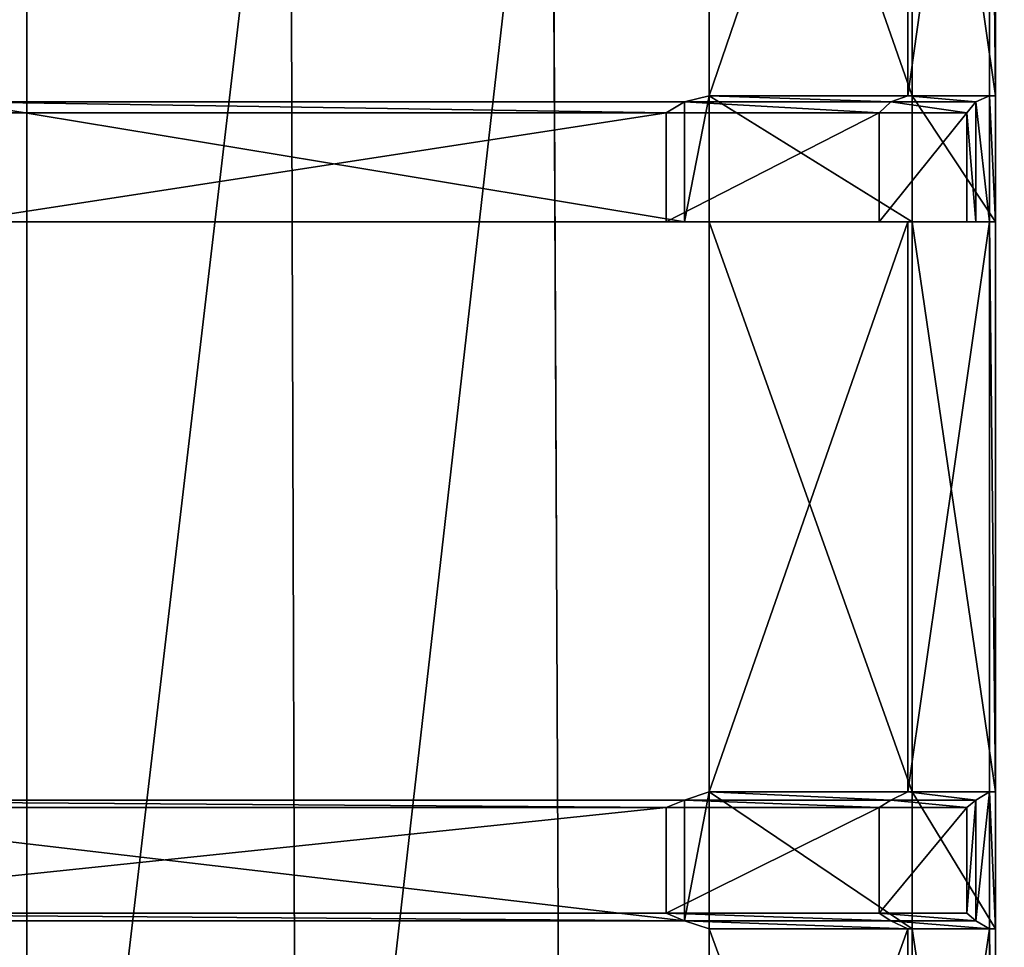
# Model space of a CAD drawing. Extents: x 0 to 31, y 0 to 21.2.
# Tile 331 of 574: x 7.7 to 10.2, y 15.6 to 18. Entities that reach past the tile are written whole.
import ezdxf

# ---------------------------------------------------------------- set-up
doc = ezdxf.new("R2010")
doc.units = 0
doc.header["$MEASUREMENT"] = 0
doc.layers.get('0').update_dxf_attribs({"color": 13, "linetype": 'CONTINUOUS'})
for name, color, linetype in [('CAST_IRON', 250, 'CONTINUOUS'), ('GALVANIZED_METAL', 252, 'CONTINUOUS'), ('GRATES', 250, 'CONTINUOUS')]:
    doc.layers.add(name, color=color, linetype=linetype)

# ---------------------------------------------------------------- blocks, each defined once
blk = doc.blocks.new('NGM5058UC_TRADECAD_DXF')
at = {"layer": 'CAST_IRON', "color": 0}
for p, q in [((-7.8431, 8.55555, -0.18725), (-7.8431, 2.72605, -0.18725)), ((-7.8431, 8.55555, -0.18725), (-7.8431, 2.72605, -0.18725)), ((-7.1394, 2.72605, -0.18725), (-7.1573, 8.55555, -0.18725)), ((-7.1394, 2.72605, -0.18725), (-7.1573, 8.55555, -0.18725)), ((-6.4489, 2.72605, -0.18725), (-6.4756, 8.55555, -0.18725)), ((-6.4489, 2.72605, -0.18725), (-6.4756, 8.55555, -0.18725))]:
    blk.add_line(p, q, dxfattribs=at)
at = {"layer": 'GRATES', "color": 0}
for p, q in [((-6.066, 8.72995, 0.98805), (-6.066, 7.21695, 0.98805)), ((-6.066, 7.21695, 0.70725), (-6.066, 8.72995, 0.70725)), ((-6.066, 7.21695, 0.70725), (-6.066, 8.72995, 0.70725)), ((-6.066, 8.72995, 0.98805), (-6.066, 7.21695, 0.98805)), ((-5.5492, 7.21695, 0.98805), (-5.5492, 8.72995, 0.98805)), ((-5.5492, 7.21695, 0.98805), (-5.5492, 8.72995, 0.98805)), ((-5.5381, 8.72995, 0.70725), (-5.5381, 7.21695, 0.70725)), ((-5.5381, 8.72995, 0.70725), (-5.5381, 7.21695, 0.70725)), ((-5.3364, 8.72995, 0.98805), (-5.3364, 7.21695, 0.98805)), ((-5.3364, 8.72995, 0.98805), (-5.3364, 7.21695, 0.98805)), ((-5.3207, 7.21695, 0.70725), (-5.3207, 8.72995, 0.70725)), ((-5.3207, 7.21695, 0.70725), (-5.3207, 8.72995, 0.70725)), ((-6.066, 7.21695, 0.98805), (-6.131, 7.20175, 1.46245)), ((-6.066, 7.21695, 0.98805), (-6.131, 7.20175, 1.46245)), ((-6.066, 7.21695, 0.98805), (-6.066, 7.21695, 0.70725)), ((-6.066, 7.21695, 0.98805), (-6.066, 7.21695, 0.70725)), ((-6.066, 7.21695, 0.98805), (-6.066, 6.88925, 0.98805)), ((-6.066, 6.88925, 0.70725), (-6.066, 7.21695, 0.70725)), ((-6.066, 7.21695, 0.98805), (-6.066, 6.88925, 0.98805)), ((-5.5381, 7.21695, 0.70725), (-6.066, 7.21695, 0.70725)), ((-6.066, 6.88925, 0.70725), (-6.066, 7.21695, 0.70725)), ((-5.5381, 7.21695, 0.70725), (-6.066, 7.21695, 0.70725)), ((-5.5492, 7.21695, 0.98805), (-6.066, 7.21695, 0.98805)), ((-5.5492, 7.21695, 0.98805), (-6.066, 7.21695, 0.98805)), ((-5.5934, 7.20175, 1.46245), (-5.5492, 7.21695, 0.98805)), ((-5.5934, 7.20175, 1.46245), (-5.5492, 7.21695, 0.98805)), ((-5.3364, 7.21695, 0.98805), (-5.5492, 7.21695, 0.98805)), ((-5.3364, 7.21695, 0.98805), (-5.5492, 7.21695, 0.98805)), ((-5.5381, 7.21695, 0.70725), (-5.3207, 7.21695, 0.70725)), ((-5.5381, 7.21695, 0.70725), (-5.3207, 7.21695, 0.70725)), ((-5.5381, 7.21695, 0.70725), (-5.5381, 6.88925, 0.70725)), ((-5.5381, 7.21695, 0.70725), (-5.5381, 6.88925, 0.70725)), ((-5.3364, 7.21695, 0.98805), (-5.372, 7.20175, 1.46245)), ((-5.3364, 7.21695, 0.98805), (-5.372, 7.20175, 1.46245)), ((-5.3207, 7.21695, 0.70725), (-5.3364, 7.21695, 0.98805)), ((-5.3207, 7.21695, 0.70725), (-5.3364, 7.21695, 0.98805)), ((-5.3364, 6.88925, 0.98805), (-5.3364, 7.21695, 0.98805)), ((-5.3364, 6.88925, 0.98805), (-5.3364, 7.21695, 0.98805)), ((-5.3207, 6.88925, 0.70725), (-5.3207, 7.21695, 0.70725)), ((-5.3207, 6.88925, 0.70725), (-5.3207, 7.21695, 0.70725)), ((-6.131, 7.20175, 1.46245), (-8.0218, 7.20175, 1.46245)), ((-6.131, 7.20175, 1.46245), (-8.0218, 7.20175, 1.46245)), ((-6.1781, 7.17285, 1.85145), (-6.131, 7.20175, 1.46245)), ((-6.1781, 7.17285, 1.85145), (-6.131, 7.20175, 1.46245)), ((-6.131, 7.20175, 1.46245), (-6.131, 6.88925, 1.46245)), ((-6.131, 7.20175, 1.46245), (-5.5934, 7.20175, 1.46245)), ((-6.131, 7.20175, 1.46245), (-6.131, 6.88925, 1.46245)), ((-6.131, 7.20175, 1.46245), (-5.5934, 7.20175, 1.46245)), ((-5.5934, 7.20175, 1.46245), (-5.624, 7.17285, 1.85145)), ((-5.5934, 7.20175, 1.46245), (-5.624, 7.17285, 1.85145)), ((-5.372, 7.20175, 1.46245), (-5.5934, 7.20175, 1.46245)), ((-5.372, 7.20175, 1.46245), (-5.5934, 7.20175, 1.46245)), ((-5.3958, 7.17285, 1.85145), (-5.372, 7.20175, 1.46245)), ((-5.3958, 7.17285, 1.85145), (-5.372, 7.20175, 1.46245)), ((-5.372, 7.20175, 1.46245), (-5.372, 6.88925, 1.46245)), ((-5.372, 7.20175, 1.46245), (-5.372, 6.88925, 1.46245)), ((-6.1781, 7.17285, 1.85145), (-8.0226, 7.17285, 1.85145)), ((-6.1781, 7.17285, 1.85145), (-8.0226, 7.17285, 1.85145)), ((-5.624, 7.17285, 1.85145), (-6.1781, 7.17285, 1.85145)), ((-6.1781, 7.17285, 1.85145), (-6.1781, 6.88925, 1.85145)), ((-6.1781, 7.17285, 1.85145), (-6.1781, 6.88925, 1.85145)), ((-5.624, 7.17285, 1.85145), (-6.1781, 7.17285, 1.85145)), ((-5.624, 6.88925, 1.85145), (-5.624, 7.17285, 1.85145)), ((-5.624, 7.17285, 1.85145), (-5.3958, 7.17285, 1.85145)), ((-5.624, 7.17285, 1.85145), (-5.3958, 7.17285, 1.85145)), ((-5.624, 6.88925, 1.85145), (-5.624, 7.17285, 1.85145)), ((-5.3958, 7.17285, 1.85145), (-5.3958, 6.88925, 1.85145)), ((-5.3958, 7.17285, 1.85145), (-5.3958, 6.88925, 1.85145)), ((-8.0226, 6.88925, 1.85145), (-6.1781, 6.88925, 1.85145)), ((-8.0226, 6.88925, 1.85145), (-6.1781, 6.88925, 1.85145)), ((-6.131, 6.88925, 1.46245), (-8.0218, 6.88925, 1.46245)), ((-6.131, 6.88925, 1.46245), (-8.0218, 6.88925, 1.46245)), ((-6.1781, 6.88925, 1.85145), (-6.131, 6.88925, 1.46245)), ((-5.624, 6.88925, 1.85145), (-6.1781, 6.88925, 1.85145)), ((-5.624, 6.88925, 1.85145), (-6.1781, 6.88925, 1.85145)), ((-6.1781, 6.88925, 1.85145), (-6.131, 6.88925, 1.46245)), ((-6.131, 6.88925, 1.46245), (-5.5934, 6.88925, 1.46245)), ((-6.066, 6.88925, 0.98805), (-6.131, 6.88925, 1.46245)), ((-6.066, 6.88925, 0.98805), (-6.131, 6.88925, 1.46245)), ((-6.131, 6.88925, 1.46245), (-5.5934, 6.88925, 1.46245)), ((-6.066, 6.88925, 0.70725), (-6.066, 6.88925, 0.98805)), ((-6.066, 6.88925, 0.98805), (-6.066, 5.40485, 0.98805)), ((-6.066, 5.40485, 0.70725), (-6.066, 6.88925, 0.70725)), ((-6.066, 6.88925, 0.70725), (-6.066, 6.88925, 0.98805)), ((-5.5492, 6.88925, 0.98805), (-6.066, 6.88925, 0.98805)), ((-5.5381, 6.88925, 0.70725), (-6.066, 6.88925, 0.70725)), ((-6.066, 5.40485, 0.70725), (-6.066, 6.88925, 0.70725)), ((-5.5381, 6.88925, 0.70725), (-6.066, 6.88925, 0.70725)), ((-6.066, 6.88925, 0.98805), (-6.066, 5.40485, 0.98805)), ((-5.5492, 6.88925, 0.98805), (-6.066, 6.88925, 0.98805)), ((-5.3958, 6.88925, 1.85145), (-5.624, 6.88925, 1.85145)), ((-5.3958, 6.88925, 1.85145), (-5.624, 6.88925, 1.85145)), ((-5.5934, 6.88925, 1.46245), (-5.624, 6.88925, 1.85145)), ((-5.5934, 6.88925, 1.46245), (-5.624, 6.88925, 1.85145)), ((-5.372, 6.88925, 1.46245), (-5.5934, 6.88925, 1.46245)), ((-5.5934, 6.88925, 1.46245), (-5.5492, 6.88925, 0.98805)), ((-5.372, 6.88925, 1.46245), (-5.5934, 6.88925, 1.46245)), ((-5.5934, 6.88925, 1.46245), (-5.5492, 6.88925, 0.98805)), ((-5.5492, 5.40485, 0.98805), (-5.5492, 6.88925, 0.98805)), ((-5.5492, 6.88925, 0.98805), (-5.3364, 6.88925, 0.98805)), ((-5.5492, 6.88925, 0.98805), (-5.3364, 6.88925, 0.98805)), ((-5.5492, 5.40485, 0.98805), (-5.5492, 6.88925, 0.98805)), ((-5.5381, 6.88925, 0.70725), (-5.3207, 6.88925, 0.70725)), ((-5.5381, 6.88925, 0.70725), (-5.3207, 6.88925, 0.70725)), ((-5.5381, 6.88925, 0.70725), (-5.5381, 5.40485, 0.70725)), ((-5.5381, 6.88925, 0.70725), (-5.5381, 5.40485, 0.70725)), ((-5.3958, 6.88925, 1.85145), (-5.372, 6.88925, 1.46245)), ((-5.3958, 6.88925, 1.85145), (-5.372, 6.88925, 1.46245)), ((-5.3364, 6.88925, 0.98805), (-5.372, 6.88925, 1.46245)), ((-5.3364, 6.88925, 0.98805), (-5.372, 6.88925, 1.46245)), ((-5.3364, 6.88925, 0.98805), (-5.3207, 6.88925, 0.70725)), ((-5.3364, 5.40485, 0.98805), (-5.3364, 6.88925, 0.98805)), ((-5.3364, 5.40485, 0.98805), (-5.3364, 6.88925, 0.98805)), ((-5.3364, 6.88925, 0.98805), (-5.3207, 6.88925, 0.70725)), ((-5.3207, 6.88925, 0.70725), (-5.3207, 5.40485, 0.70725)), ((-5.3207, 6.88925, 0.70725), (-5.3207, 5.40485, 0.70725)), ((-6.066, 5.40485, 0.98805), (-6.131, 5.38365, 1.46245)), ((-6.066, 5.40485, 0.98805), (-6.131, 5.38365, 1.46245)), ((-6.066, 5.40485, 0.98805), (-6.066, 5.40485, 0.70725)), ((-6.066, 5.40485, 0.98805), (-6.066, 5.40485, 0.70725)), ((-6.066, 5.40485, 0.98805), (-6.066, 5.04845, 0.98805)), ((-6.066, 5.04845, 0.70725), (-6.066, 5.40485, 0.70725)), ((-6.066, 5.40485, 0.98805), (-6.066, 5.04845, 0.98805)), ((-5.5381, 5.40485, 0.70725), (-6.066, 5.40485, 0.70725)), ((-6.066, 5.04845, 0.70725), (-6.066, 5.40485, 0.70725)), ((-5.5381, 5.40485, 0.70725), (-6.066, 5.40485, 0.70725)), ((-5.5492, 5.40485, 0.98805), (-6.066, 5.40485, 0.98805)), ((-5.5492, 5.40485, 0.98805), (-6.066, 5.40485, 0.98805)), ((-5.5934, 5.38365, 1.46245), (-5.5492, 5.40485, 0.98805)), ((-5.5934, 5.38365, 1.46245), (-5.5492, 5.40485, 0.98805)), ((-5.3364, 5.40485, 0.98805), (-5.5492, 5.40485, 0.98805)), ((-5.3364, 5.40485, 0.98805), (-5.5492, 5.40485, 0.98805)), ((-5.5381, 5.40485, 0.70725), (-5.3207, 5.40485, 0.70725)), ((-5.5381, 5.40485, 0.70725), (-5.3207, 5.40485, 0.70725)), ((-5.5381, 5.40485, 0.70725), (-5.5381, 5.04845, 0.70725)), ((-5.5381, 5.40485, 0.70725), (-5.5381, 5.04845, 0.70725)), ((-5.3364, 5.40485, 0.98805), (-5.372, 5.38365, 1.46245)), ((-5.3364, 5.40485, 0.98805), (-5.372, 5.38365, 1.46245)), ((-5.3207, 5.40485, 0.70725), (-5.3364, 5.40485, 0.98805)), ((-5.3207, 5.40485, 0.70725), (-5.3364, 5.40485, 0.98805)), ((-5.3364, 5.04845, 0.98805), (-5.3364, 5.40485, 0.98805)), ((-5.3364, 5.04845, 0.98805), (-5.3364, 5.40485, 0.98805)), ((-5.3207, 5.40485, 0.70725), (-5.3207, 5.04845, 0.70725)), ((-5.3207, 5.40485, 0.70725), (-5.3207, 5.04845, 0.70725)), ((-6.1781, 5.36385, 1.85405), (-8.8131, 5.36385, 1.85405)), ((-6.1781, 5.36385, 1.85405), (-8.8131, 5.36385, 1.85405)), ((-6.131, 5.38365, 1.46245), (-8.8123, 5.38365, 1.46245)), ((-6.131, 5.38365, 1.46245), (-8.8123, 5.38365, 1.46245)), ((-6.1781, 5.36385, 1.85405), (-6.131, 5.38365, 1.46245)), ((-6.1781, 5.36385, 1.85405), (-6.131, 5.38365, 1.46245)), ((-5.624, 5.36385, 1.85405), (-6.1781, 5.36385, 1.85405)), ((-6.1781, 5.36385, 1.85405), (-6.1781, 5.08945, 1.85405)), ((-6.1781, 5.36385, 1.85405), (-6.1781, 5.08945, 1.85405)), ((-5.624, 5.36385, 1.85405), (-6.1781, 5.36385, 1.85405)), ((-6.131, 5.38365, 1.46245), (-6.131, 5.06965, 1.46245)), ((-6.131, 5.38365, 1.46245), (-5.5934, 5.38365, 1.46245)), ((-6.131, 5.38365, 1.46245), (-6.131, 5.06965, 1.46245)), ((-6.131, 5.38365, 1.46245), (-5.5934, 5.38365, 1.46245)), ((-5.5934, 5.38365, 1.46245), (-5.624, 5.36385, 1.85405)), ((-5.5934, 5.38365, 1.46245), (-5.624, 5.36385, 1.85405)), ((-5.624, 5.08945, 1.85405), (-5.624, 5.36385, 1.85405)), ((-5.624, 5.36385, 1.85405), (-5.3958, 5.36385, 1.85405)), ((-5.624, 5.36385, 1.85405), (-5.3958, 5.36385, 1.85405)), ((-5.624, 5.08945, 1.85405), (-5.624, 5.36385, 1.85405)), ((-5.372, 5.38365, 1.46245), (-5.5934, 5.38365, 1.46245)), ((-5.372, 5.38365, 1.46245), (-5.5934, 5.38365, 1.46245)), ((-5.3958, 5.36385, 1.85405), (-5.372, 5.38365, 1.46245)), ((-5.3958, 5.36385, 1.85405), (-5.372, 5.38365, 1.46245)), ((-5.3958, 5.36385, 1.85405), (-5.3958, 5.08945, 1.85405)), ((-5.3958, 5.36385, 1.85405), (-5.3958, 5.08945, 1.85405)), ((-5.372, 5.38365, 1.46245), (-5.372, 5.06965, 1.46245)), ((-5.372, 5.38365, 1.46245), (-5.372, 5.06965, 1.46245)), ((-8.8131, 5.08945, 1.85405), (-6.1781, 5.08945, 1.85405)), ((-8.8131, 5.08945, 1.85405), (-6.1781, 5.08945, 1.85405)), ((-6.1781, 5.08945, 1.85405), (-6.131, 5.06965, 1.46245)), ((-5.624, 5.08945, 1.85405), (-6.1781, 5.08945, 1.85405)), ((-5.624, 5.08945, 1.85405), (-6.1781, 5.08945, 1.85405)), ((-6.1781, 5.08945, 1.85405), (-6.131, 5.06965, 1.46245)), ((-5.3958, 5.08945, 1.85405), (-5.624, 5.08945, 1.85405)), ((-5.3958, 5.08945, 1.85405), (-5.624, 5.08945, 1.85405)), ((-5.5934, 5.06965, 1.46245), (-5.624, 5.08945, 1.85405)), ((-5.5934, 5.06965, 1.46245), (-5.624, 5.08945, 1.85405)), ((-5.3958, 5.08945, 1.85405), (-5.372, 5.06965, 1.46245)), ((-5.3958, 5.08945, 1.85405), (-5.372, 5.06965, 1.46245)), ((-6.131, 5.06965, 1.46245), (-8.8123, 5.06965, 1.46245)), ((-6.131, 5.06965, 1.46245), (-8.8123, 5.06965, 1.46245)), ((-6.131, 5.06965, 1.46245), (-5.5934, 5.06965, 1.46245)), ((-6.066, 5.04845, 0.98805), (-6.131, 5.06965, 1.46245)), ((-6.066, 5.04845, 0.98805), (-6.131, 5.06965, 1.46245)), ((-6.131, 5.06965, 1.46245), (-5.5934, 5.06965, 1.46245)), ((-5.372, 5.06965, 1.46245), (-5.5934, 5.06965, 1.46245)), ((-5.5934, 5.06965, 1.46245), (-5.5492, 5.04845, 0.98805)), ((-5.372, 5.06965, 1.46245), (-5.5934, 5.06965, 1.46245)), ((-5.5934, 5.06965, 1.46245), (-5.5492, 5.04845, 0.98805)), ((-5.3364, 5.04845, 0.98805), (-5.372, 5.06965, 1.46245)), ((-5.3364, 5.04845, 0.98805), (-5.372, 5.06965, 1.46245)), ((-6.066, 5.04845, 0.98805), (-6.066, 5.04845, 0.70725)), ((-6.066, 5.04845, 0.98805), (-6.066, 5.04845, 0.70725)), ((-6.066, 5.04845, 0.98805), (-6.066, 3.60915, 0.98805)), ((-6.066, 3.60915, 0.70725), (-6.066, 5.04845, 0.70725)), ((-5.5492, 5.04845, 0.98805), (-6.066, 5.04845, 0.98805)), ((-5.5381, 5.04845, 0.70725), (-6.066, 5.04845, 0.70725)), ((-6.066, 3.60915, 0.70725), (-6.066, 5.04845, 0.70725)), ((-5.5381, 5.04845, 0.70725), (-6.066, 5.04845, 0.70725)), ((-6.066, 5.04845, 0.98805), (-6.066, 3.60915, 0.98805)), ((-5.5492, 5.04845, 0.98805), (-6.066, 5.04845, 0.98805)), ((-5.5492, 3.60915, 0.98805), (-5.5492, 5.04845, 0.98805)), ((-5.5492, 5.04845, 0.98805), (-5.3364, 5.04845, 0.98805)), ((-5.5492, 5.04845, 0.98805), (-5.3364, 5.04845, 0.98805)), ((-5.5492, 3.60915, 0.98805), (-5.5492, 5.04845, 0.98805)), ((-5.3207, 5.04845, 0.70725), (-5.5381, 5.04845, 0.70725)), ((-5.5381, 5.04845, 0.70725), (-5.5381, 3.60915, 0.70725)), ((-5.3207, 5.04845, 0.70725), (-5.5381, 5.04845, 0.70725)), ((-5.5381, 5.04845, 0.70725), (-5.5381, 3.60915, 0.70725)), ((-5.3364, 5.04845, 0.98805), (-5.3364, 3.60915, 0.98805)), ((-5.3207, 5.04845, 0.70725), (-5.3364, 5.04845, 0.98805)), ((-5.3207, 5.04845, 0.70725), (-5.3364, 5.04845, 0.98805)), ((-5.3364, 5.04845, 0.98805), (-5.3364, 3.60915, 0.98805)), ((-5.3207, 3.60915, 0.70725), (-5.3207, 5.04845, 0.70725)), ((-5.3207, 3.60915, 0.70725), (-5.3207, 5.04845, 0.70725))]:
    blk.add_line(p, q, dxfattribs=at)
at = {"layer": 'CAST_IRON', "color": 0}
mesh = blk.add_polyface(dxfattribs=at)
corners = [(-7.8431, 8.55555, -0.18725), (-10.1558, 2.72605, -0.18725), (-10.1559, 8.56815, -0.18725), (-7.8431, 2.72605, -0.18725)]
mesh.append_faces([[corners[k] for k in face] for face in [(0, 1, 2), (1, 0, 3)]], dxfattribs={"vtx0": -1, "color": 0})
mesh = blk.add_polyface(dxfattribs=at)
corners = [(-7.1573, 8.55555, -0.18725), (-7.8431, 2.72605, -0.18725), (-7.8431, 8.55555, -0.18725), (-7.1394, 2.72605, -0.18725)]
mesh.append_faces([[corners[k] for k in face] for face in [(0, 1, 2), (1, 0, 3)]], dxfattribs={"vtx0": -1, "color": 0})
mesh = blk.add_polyface(dxfattribs=at)
corners = [(-6.4756, 8.55555, -0.18725), (-7.1394, 2.72605, -0.18725), (-7.1573, 8.55555, -0.18725), (-6.4489, 2.72605, -0.18725)]
mesh.append_faces([[corners[k] for k in face] for face in [(0, 1, 2), (1, 0, 3)]], dxfattribs={"vtx0": -1, "color": 0})
mesh = blk.add_polyface(dxfattribs=at)
corners = [(6.2156, 8.55555, -0.18725), (-6.4489, 2.72605, -0.18725), (-6.4756, 8.55555, -0.18725), (6.1889, 2.72605, -0.18725)]
mesh.append_faces([[corners[k] for k in face] for face in [(0, 1, 2), (1, 0, 3)]], dxfattribs={"vtx0": -1, "color": 0})
at = {"layer": 'GALVANIZED_METAL', "color": 0}
mesh = blk.add_polyface(dxfattribs=at)
corners = [(-14.2165, -9.41305, -1.89865), (14.216, 9.40775, -1.89865), (-14.3866, -9.24295, -1.89865), (14.386, 9.23775, -1.89865)]
mesh.append_faces([[corners[k] for k in face] for face in [(0, 1, 2), (1, 0, 3)]], dxfattribs={"vtx0": -1, "color": 0})
mesh = blk.add_polyface(dxfattribs=at)
corners = [(14.216, 9.40775, -1.89865), (-14.2165, 9.40775, -1.89865), (-14.3866, -9.24295, -1.89865)]
mesh.append_faces([[corners[k] for k in face] for face in [(0, 1, 2)]], dxfattribs={"color": 0})
mesh = blk.add_polyface(dxfattribs=at)
corners = [(14.386, 9.23775, -1.89865), (-14.2165, -9.41305, -1.89865), (14.2159, -9.41295, -1.89865)]
mesh.append_faces([[corners[k] for k in face] for face in [(0, 1, 2)]], dxfattribs={"color": 0})
at = {"layer": 'GRATES', "color": 0}
mesh = blk.add_polyface(dxfattribs=at)
corners = [(-6.066, 8.72995, 0.70725), (-6.066, 7.21695, 0.98805), (-6.066, 7.21695, 0.70725), (-6.066, 8.72995, 0.98805)]
mesh.append_faces([[corners[k] for k in face] for face in [(0, 1, 2), (1, 0, 3)]], dxfattribs={"vtx0": -1, "color": 0})
mesh = blk.add_polyface(dxfattribs=at)
corners = [(-5.5381, 7.21695, 0.70725), (-6.066, 8.72995, 0.70725), (-6.066, 7.21695, 0.70725), (-5.5381, 8.72995, 0.70725)]
mesh.append_faces([[corners[k] for k in face] for face in [(0, 1, 2), (1, 0, 3)]], dxfattribs={"vtx0": -1, "color": 0})
mesh = blk.add_polyface(dxfattribs=at)
corners = [(-5.5492, 8.72995, 0.98805), (-6.066, 7.21695, 0.98805), (-6.066, 8.72995, 0.98805), (-5.5492, 7.21695, 0.98805)]
mesh.append_faces([[corners[k] for k in face] for face in [(0, 1, 2), (1, 0, 3)]], dxfattribs={"vtx0": -1, "color": 0})
mesh = blk.add_polyface(dxfattribs=at)
corners = [(-5.3364, 8.72995, 0.98805), (-5.5492, 7.21695, 0.98805), (-5.5492, 8.72995, 0.98805), (-5.3364, 7.21695, 0.98805)]
mesh.append_faces([[corners[k] for k in face] for face in [(0, 1, 2), (1, 0, 3)]], dxfattribs={"vtx0": -1, "color": 0})
mesh = blk.add_polyface(dxfattribs=at)
corners = [(-5.3207, 7.21695, 0.70725), (-5.5381, 8.72995, 0.70725), (-5.5381, 7.21695, 0.70725), (-5.3207, 8.72995, 0.70725)]
mesh.append_faces([[corners[k] for k in face] for face in [(0, 1, 2), (1, 0, 3)]], dxfattribs={"vtx0": -1, "color": 0})
mesh = blk.add_polyface(dxfattribs=at)
corners = [(-5.3364, 8.72995, 0.98805), (-5.3207, 7.21695, 0.70725), (-5.3364, 7.21695, 0.98805), (-5.3207, 8.72995, 0.70725)]
mesh.append_faces([[corners[k] for k in face] for face in [(0, 1, 2), (1, 0, 3)]], dxfattribs={"vtx0": -1, "color": 0})
mesh = blk.add_polyface(dxfattribs=at)
corners = [(-6.066, 7.21695, 0.98805), (-6.131, 6.88925, 1.46245), (-6.066, 6.88925, 0.98805), (-6.131, 7.20175, 1.46245)]
mesh.append_faces([[corners[k] for k in face] for face in [(0, 1, 2), (1, 0, 3)]], dxfattribs={"vtx0": -1, "color": 0})
mesh = blk.add_polyface(dxfattribs=at)
corners = [(-5.5934, 7.20175, 1.46245), (-6.066, 7.21695, 0.98805), (-5.5492, 7.21695, 0.98805), (-6.131, 7.20175, 1.46245)]
mesh.append_faces([[corners[k] for k in face] for face in [(0, 1, 2), (1, 0, 3)]], dxfattribs={"vtx0": -1, "color": 0})
mesh = blk.add_polyface(dxfattribs=at)
corners = [(-6.066, 7.21695, 0.70725), (-6.066, 6.88925, 0.98805), (-6.066, 6.88925, 0.70725), (-6.066, 7.21695, 0.98805)]
mesh.append_faces([[corners[k] for k in face] for face in [(0, 1, 2), (1, 0, 3)]], dxfattribs={"vtx0": -1, "color": 0})
mesh = blk.add_polyface(dxfattribs=at)
corners = [(-5.5381, 6.88925, 0.70725), (-6.066, 7.21695, 0.70725), (-6.066, 6.88925, 0.70725), (-5.5381, 7.21695, 0.70725)]
mesh.append_faces([[corners[k] for k in face] for face in [(0, 1, 2), (1, 0, 3)]], dxfattribs={"vtx0": -1, "color": 0})
mesh = blk.add_polyface(dxfattribs=at)
corners = [(-5.372, 7.20175, 1.46245), (-5.5492, 7.21695, 0.98805), (-5.3364, 7.21695, 0.98805), (-5.5934, 7.20175, 1.46245)]
mesh.append_faces([[corners[k] for k in face] for face in [(0, 1, 2), (1, 0, 3)]], dxfattribs={"vtx0": -1, "color": 0})
mesh = blk.add_polyface(dxfattribs=at)
corners = [(-5.3207, 6.88925, 0.70725), (-5.5381, 7.21695, 0.70725), (-5.5381, 6.88925, 0.70725), (-5.3207, 7.21695, 0.70725)]
mesh.append_faces([[corners[k] for k in face] for face in [(0, 1, 2), (1, 0, 3)]], dxfattribs={"vtx0": -1, "color": 0})
mesh = blk.add_polyface(dxfattribs=at)
corners = [(-5.372, 7.20175, 1.46245), (-5.3364, 6.88925, 0.98805), (-5.372, 6.88925, 1.46245), (-5.3364, 7.21695, 0.98805)]
mesh.append_faces([[corners[k] for k in face] for face in [(0, 1, 2), (1, 0, 3)]], dxfattribs={"vtx0": -1, "color": 0})
mesh = blk.add_polyface(dxfattribs=at)
corners = [(-5.3364, 7.21695, 0.98805), (-5.3207, 6.88925, 0.70725), (-5.3364, 6.88925, 0.98805), (-5.3207, 7.21695, 0.70725)]
mesh.append_faces([[corners[k] for k in face] for face in [(0, 1, 2), (1, 0, 3)]], dxfattribs={"vtx0": -1, "color": 0})
mesh = blk.add_polyface(dxfattribs=at)
corners = [(-6.1781, 7.17285, 1.85145), (-8.0218, 7.20175, 1.46245), (-6.131, 7.20175, 1.46245), (-8.0226, 7.17285, 1.85145)]
mesh.append_faces([[corners[k] for k in face] for face in [(0, 1, 2), (1, 0, 3)]], dxfattribs={"vtx0": -1, "color": 0})
mesh = blk.add_polyface(dxfattribs=at)
corners = [(-6.131, 6.88925, 1.46245), (-8.0218, 7.20175, 1.46245), (-8.0218, 6.88925, 1.46245), (-6.131, 7.20175, 1.46245)]
mesh.append_faces([[corners[k] for k in face] for face in [(0, 1, 2), (1, 0, 3)]], dxfattribs={"vtx0": -1, "color": 0})
mesh = blk.add_polyface(dxfattribs=at)
corners = [(-5.624, 7.17285, 1.85145), (-6.131, 7.20175, 1.46245), (-5.5934, 7.20175, 1.46245), (-6.1781, 7.17285, 1.85145)]
mesh.append_faces([[corners[k] for k in face] for face in [(0, 1, 2), (1, 0, 3)]], dxfattribs={"vtx0": -1, "color": 0})
mesh = blk.add_polyface(dxfattribs=at)
corners = [(-5.3958, 7.17285, 1.85145), (-5.5934, 7.20175, 1.46245), (-5.372, 7.20175, 1.46245), (-5.624, 7.17285, 1.85145)]
mesh.append_faces([[corners[k] for k in face] for face in [(0, 1, 2), (1, 0, 3)]], dxfattribs={"vtx0": -1, "color": 0})
mesh = blk.add_polyface(dxfattribs=at)
corners = [(-5.3958, 7.17285, 1.85145), (-5.372, 6.88925, 1.46245), (-5.3958, 6.88925, 1.85145), (-5.372, 7.20175, 1.46245)]
mesh.append_faces([[corners[k] for k in face] for face in [(0, 1, 2), (1, 0, 3)]], dxfattribs={"vtx0": -1, "color": 0})
mesh = blk.add_polyface(dxfattribs=at)
corners = [(-6.1781, 7.17285, 1.85145), (-8.0226, 6.88925, 1.85145), (-8.0226, 7.17285, 1.85145), (-6.1781, 6.88925, 1.85145)]
mesh.append_faces([[corners[k] for k in face] for face in [(0, 1, 2), (1, 0, 3)]], dxfattribs={"vtx0": -1, "color": 0})
mesh = blk.add_polyface(dxfattribs=at)
corners = [(-5.624, 7.17285, 1.85145), (-6.1781, 6.88925, 1.85145), (-6.1781, 7.17285, 1.85145), (-5.624, 6.88925, 1.85145)]
mesh.append_faces([[corners[k] for k in face] for face in [(0, 1, 2), (1, 0, 3)]], dxfattribs={"vtx0": -1, "color": 0})
mesh = blk.add_polyface(dxfattribs=at)
corners = [(-5.3958, 7.17285, 1.85145), (-5.624, 6.88925, 1.85145), (-5.624, 7.17285, 1.85145), (-5.3958, 6.88925, 1.85145)]
mesh.append_faces([[corners[k] for k in face] for face in [(0, 1, 2), (1, 0, 3)]], dxfattribs={"vtx0": -1, "color": 0})
mesh = blk.add_polyface(dxfattribs=at)
corners = [(-8.0226, 6.88925, 1.85145), (-6.131, 6.88925, 1.46245), (-8.0218, 6.88925, 1.46245), (-6.1781, 6.88925, 1.85145)]
mesh.append_faces([[corners[k] for k in face] for face in [(0, 1, 2), (1, 0, 3)]], dxfattribs={"vtx0": -1, "color": 0})
mesh = blk.add_polyface(dxfattribs=at)
corners = [(-6.1781, 6.88925, 1.85145), (-5.5934, 6.88925, 1.46245), (-6.131, 6.88925, 1.46245), (-5.624, 6.88925, 1.85145)]
mesh.append_faces([[corners[k] for k in face] for face in [(0, 1, 2), (1, 0, 3)]], dxfattribs={"vtx0": -1, "color": 0})
mesh = blk.add_polyface(dxfattribs=at)
corners = [(-6.131, 6.88925, 1.46245), (-5.5492, 6.88925, 0.98805), (-6.066, 6.88925, 0.98805), (-5.5934, 6.88925, 1.46245)]
mesh.append_faces([[corners[k] for k in face] for face in [(0, 1, 2), (1, 0, 3)]], dxfattribs={"vtx0": -1, "color": 0})
mesh = blk.add_polyface(dxfattribs=at)
corners = [(-6.066, 6.88925, 0.70725), (-6.066, 5.40485, 0.98805), (-6.066, 5.40485, 0.70725), (-6.066, 6.88925, 0.98805)]
mesh.append_faces([[corners[k] for k in face] for face in [(0, 1, 2), (1, 0, 3)]], dxfattribs={"vtx0": -1, "color": 0})
mesh = blk.add_polyface(dxfattribs=at)
corners = [(-5.5381, 5.40485, 0.70725), (-6.066, 6.88925, 0.70725), (-6.066, 5.40485, 0.70725), (-5.5381, 6.88925, 0.70725)]
mesh.append_faces([[corners[k] for k in face] for face in [(0, 1, 2), (1, 0, 3)]], dxfattribs={"vtx0": -1, "color": 0})
mesh = blk.add_polyface(dxfattribs=at)
corners = [(-5.5492, 6.88925, 0.98805), (-6.066, 5.40485, 0.98805), (-6.066, 6.88925, 0.98805), (-5.5492, 5.40485, 0.98805)]
mesh.append_faces([[corners[k] for k in face] for face in [(0, 1, 2), (1, 0, 3)]], dxfattribs={"vtx0": -1, "color": 0})
mesh = blk.add_polyface(dxfattribs=at)
corners = [(-5.624, 6.88925, 1.85145), (-5.372, 6.88925, 1.46245), (-5.5934, 6.88925, 1.46245), (-5.3958, 6.88925, 1.85145)]
mesh.append_faces([[corners[k] for k in face] for face in [(0, 1, 2), (1, 0, 3)]], dxfattribs={"vtx0": -1, "color": 0})
mesh = blk.add_polyface(dxfattribs=at)
corners = [(-5.5934, 6.88925, 1.46245), (-5.3364, 6.88925, 0.98805), (-5.5492, 6.88925, 0.98805), (-5.372, 6.88925, 1.46245)]
mesh.append_faces([[corners[k] for k in face] for face in [(0, 1, 2), (1, 0, 3)]], dxfattribs={"vtx0": -1, "color": 0})
mesh = blk.add_polyface(dxfattribs=at)
corners = [(-5.3364, 6.88925, 0.98805), (-5.5492, 5.40485, 0.98805), (-5.5492, 6.88925, 0.98805), (-5.3364, 5.40485, 0.98805)]
mesh.append_faces([[corners[k] for k in face] for face in [(0, 1, 2), (1, 0, 3)]], dxfattribs={"vtx0": -1, "color": 0})
mesh = blk.add_polyface(dxfattribs=at)
corners = [(-5.3207, 5.40485, 0.70725), (-5.5381, 6.88925, 0.70725), (-5.5381, 5.40485, 0.70725), (-5.3207, 6.88925, 0.70725)]
mesh.append_faces([[corners[k] for k in face] for face in [(0, 1, 2), (1, 0, 3)]], dxfattribs={"vtx0": -1, "color": 0})
mesh = blk.add_polyface(dxfattribs=at)
corners = [(-5.3364, 6.88925, 0.98805), (-5.3207, 5.40485, 0.70725), (-5.3364, 5.40485, 0.98805), (-5.3207, 6.88925, 0.70725)]
mesh.append_faces([[corners[k] for k in face] for face in [(0, 1, 2), (1, 0, 3)]], dxfattribs={"vtx0": -1, "color": 0})
mesh = blk.add_polyface(dxfattribs=at)
corners = [(-6.066, 5.40485, 0.98805), (-6.131, 5.06965, 1.46245), (-6.066, 5.04845, 0.98805), (-6.131, 5.38365, 1.46245)]
mesh.append_faces([[corners[k] for k in face] for face in [(0, 1, 2), (1, 0, 3)]], dxfattribs={"vtx0": -1, "color": 0})
mesh = blk.add_polyface(dxfattribs=at)
corners = [(-5.5934, 5.38365, 1.46245), (-6.066, 5.40485, 0.98805), (-5.5492, 5.40485, 0.98805), (-6.131, 5.38365, 1.46245)]
mesh.append_faces([[corners[k] for k in face] for face in [(0, 1, 2), (1, 0, 3)]], dxfattribs={"vtx0": -1, "color": 0})
mesh = blk.add_polyface(dxfattribs=at)
corners = [(-6.066, 5.40485, 0.70725), (-6.066, 5.04845, 0.98805), (-6.066, 5.04845, 0.70725), (-6.066, 5.40485, 0.98805)]
mesh.append_faces([[corners[k] for k in face] for face in [(0, 1, 2), (1, 0, 3)]], dxfattribs={"vtx0": -1, "color": 0})
mesh = blk.add_polyface(dxfattribs=at)
corners = [(-5.5381, 5.04845, 0.70725), (-6.066, 5.40485, 0.70725), (-6.066, 5.04845, 0.70725), (-5.5381, 5.40485, 0.70725)]
mesh.append_faces([[corners[k] for k in face] for face in [(0, 1, 2), (1, 0, 3)]], dxfattribs={"vtx0": -1, "color": 0})
mesh = blk.add_polyface(dxfattribs=at)
corners = [(-5.372, 5.38365, 1.46245), (-5.5492, 5.40485, 0.98805), (-5.3364, 5.40485, 0.98805), (-5.5934, 5.38365, 1.46245)]
mesh.append_faces([[corners[k] for k in face] for face in [(0, 1, 2), (1, 0, 3)]], dxfattribs={"vtx0": -1, "color": 0})
mesh = blk.add_polyface(dxfattribs=at)
corners = [(-5.3207, 5.04845, 0.70725), (-5.5381, 5.40485, 0.70725), (-5.5381, 5.04845, 0.70725), (-5.3207, 5.40485, 0.70725)]
mesh.append_faces([[corners[k] for k in face] for face in [(0, 1, 2), (1, 0, 3)]], dxfattribs={"vtx0": -1, "color": 0})
mesh = blk.add_polyface(dxfattribs=at)
corners = [(-5.372, 5.06965, 1.46245), (-5.3364, 5.40485, 0.98805), (-5.3364, 5.04845, 0.98805), (-5.372, 5.38365, 1.46245)]
mesh.append_faces([[corners[k] for k in face] for face in [(0, 1, 2), (1, 0, 3)]], dxfattribs={"vtx0": -1, "color": 0})
mesh = blk.add_polyface(dxfattribs=at)
corners = [(-5.3364, 5.40485, 0.98805), (-5.3207, 5.04845, 0.70725), (-5.3364, 5.04845, 0.98805), (-5.3207, 5.40485, 0.70725)]
mesh.append_faces([[corners[k] for k in face] for face in [(0, 1, 2), (1, 0, 3)]], dxfattribs={"vtx0": -1, "color": 0})
mesh = blk.add_polyface(dxfattribs=at)
corners = [(-6.1781, 5.36385, 1.85405), (-8.8123, 5.38365, 1.46245), (-6.131, 5.38365, 1.46245), (-8.8131, 5.36385, 1.85405)]
mesh.append_faces([[corners[k] for k in face] for face in [(0, 1, 2), (1, 0, 3)]], dxfattribs={"vtx0": -1, "color": 0})
mesh = blk.add_polyface(dxfattribs=at)
corners = [(-6.1781, 5.36385, 1.85405), (-8.8131, 5.08945, 1.85405), (-8.8131, 5.36385, 1.85405), (-6.1781, 5.08945, 1.85405)]
mesh.append_faces([[corners[k] for k in face] for face in [(0, 1, 2), (1, 0, 3)]], dxfattribs={"vtx0": -1, "color": 0})
mesh = blk.add_polyface(dxfattribs=at)
corners = [(-6.131, 5.06965, 1.46245), (-8.8123, 5.38365, 1.46245), (-8.8123, 5.06965, 1.46245), (-6.131, 5.38365, 1.46245)]
mesh.append_faces([[corners[k] for k in face] for face in [(0, 1, 2), (1, 0, 3)]], dxfattribs={"vtx0": -1, "color": 0})
mesh = blk.add_polyface(dxfattribs=at)
corners = [(-5.624, 5.36385, 1.85405), (-6.131, 5.38365, 1.46245), (-5.5934, 5.38365, 1.46245), (-6.1781, 5.36385, 1.85405)]
mesh.append_faces([[corners[k] for k in face] for face in [(0, 1, 2), (1, 0, 3)]], dxfattribs={"vtx0": -1, "color": 0})
mesh = blk.add_polyface(dxfattribs=at)
corners = [(-5.624, 5.36385, 1.85405), (-6.1781, 5.08945, 1.85405), (-6.1781, 5.36385, 1.85405), (-5.624, 5.08945, 1.85405)]
mesh.append_faces([[corners[k] for k in face] for face in [(0, 1, 2), (1, 0, 3)]], dxfattribs={"vtx0": -1, "color": 0})
mesh = blk.add_polyface(dxfattribs=at)
corners = [(-5.3958, 5.36385, 1.85405), (-5.5934, 5.38365, 1.46245), (-5.372, 5.38365, 1.46245), (-5.624, 5.36385, 1.85405)]
mesh.append_faces([[corners[k] for k in face] for face in [(0, 1, 2), (1, 0, 3)]], dxfattribs={"vtx0": -1, "color": 0})
mesh = blk.add_polyface(dxfattribs=at)
corners = [(-5.3958, 5.36385, 1.85405), (-5.624, 5.08945, 1.85405), (-5.624, 5.36385, 1.85405), (-5.3958, 5.08945, 1.85405)]
mesh.append_faces([[corners[k] for k in face] for face in [(0, 1, 2), (1, 0, 3)]], dxfattribs={"vtx0": -1, "color": 0})
mesh = blk.add_polyface(dxfattribs=at)
corners = [(-5.3958, 5.08945, 1.85405), (-5.372, 5.38365, 1.46245), (-5.372, 5.06965, 1.46245), (-5.3958, 5.36385, 1.85405)]
mesh.append_faces([[corners[k] for k in face] for face in [(0, 1, 2), (1, 0, 3)]], dxfattribs={"vtx0": -1, "color": 0})
mesh = blk.add_polyface(dxfattribs=at)
corners = [(-8.8131, 5.08945, 1.85405), (-6.131, 5.06965, 1.46245), (-8.8123, 5.06965, 1.46245), (-6.1781, 5.08945, 1.85405)]
mesh.append_faces([[corners[k] for k in face] for face in [(0, 1, 2), (1, 0, 3)]], dxfattribs={"vtx0": -1, "color": 0})
mesh = blk.add_polyface(dxfattribs=at)
corners = [(-6.1781, 5.08945, 1.85405), (-5.5934, 5.06965, 1.46245), (-6.131, 5.06965, 1.46245), (-5.624, 5.08945, 1.85405)]
mesh.append_faces([[corners[k] for k in face] for face in [(0, 1, 2), (1, 0, 3)]], dxfattribs={"vtx0": -1, "color": 0})
mesh = blk.add_polyface(dxfattribs=at)
corners = [(-5.624, 5.08945, 1.85405), (-5.372, 5.06965, 1.46245), (-5.5934, 5.06965, 1.46245), (-5.3958, 5.08945, 1.85405)]
mesh.append_faces([[corners[k] for k in face] for face in [(0, 1, 2), (1, 0, 3)]], dxfattribs={"vtx0": -1, "color": 0})
mesh = blk.add_polyface(dxfattribs=at)
corners = [(-6.131, 5.06965, 1.46245), (-5.5492, 5.04845, 0.98805), (-6.066, 5.04845, 0.98805), (-5.5934, 5.06965, 1.46245)]
mesh.append_faces([[corners[k] for k in face] for face in [(0, 1, 2), (1, 0, 3)]], dxfattribs={"vtx0": -1, "color": 0})
mesh = blk.add_polyface(dxfattribs=at)
corners = [(-5.5934, 5.06965, 1.46245), (-5.3364, 5.04845, 0.98805), (-5.5492, 5.04845, 0.98805), (-5.372, 5.06965, 1.46245)]
mesh.append_faces([[corners[k] for k in face] for face in [(0, 1, 2), (1, 0, 3)]], dxfattribs={"vtx0": -1, "color": 0})
mesh = blk.add_polyface(dxfattribs=at)
corners = [(-6.066, 5.04845, 0.70725), (-6.066, 3.60915, 0.98805), (-6.066, 3.60915, 0.70725), (-6.066, 5.04845, 0.98805)]
mesh.append_faces([[corners[k] for k in face] for face in [(0, 1, 2), (1, 0, 3)]], dxfattribs={"vtx0": -1, "color": 0})
mesh = blk.add_polyface(dxfattribs=at)
corners = [(-5.5381, 3.60915, 0.70725), (-6.066, 5.04845, 0.70725), (-6.066, 3.60915, 0.70725), (-5.5381, 5.04845, 0.70725)]
mesh.append_faces([[corners[k] for k in face] for face in [(0, 1, 2), (1, 0, 3)]], dxfattribs={"vtx0": -1, "color": 0})
mesh = blk.add_polyface(dxfattribs=at)
corners = [(-5.5492, 5.04845, 0.98805), (-6.066, 3.60915, 0.98805), (-6.066, 5.04845, 0.98805), (-5.5492, 3.60915, 0.98805)]
mesh.append_faces([[corners[k] for k in face] for face in [(0, 1, 2), (1, 0, 3)]], dxfattribs={"vtx0": -1, "color": 0})
mesh = blk.add_polyface(dxfattribs=at)
corners = [(-5.3364, 5.04845, 0.98805), (-5.5492, 3.60915, 0.98805), (-5.5492, 5.04845, 0.98805), (-5.3364, 3.60915, 0.98805)]
mesh.append_faces([[corners[k] for k in face] for face in [(0, 1, 2), (1, 0, 3)]], dxfattribs={"vtx0": -1, "color": 0})
mesh = blk.add_polyface(dxfattribs=at)
corners = [(-5.3207, 3.60915, 0.70725), (-5.5381, 5.04845, 0.70725), (-5.5381, 3.60915, 0.70725), (-5.3207, 5.04845, 0.70725)]
mesh.append_faces([[corners[k] for k in face] for face in [(0, 1, 2), (1, 0, 3)]], dxfattribs={"vtx0": -1, "color": 0})
mesh = blk.add_polyface(dxfattribs=at)
corners = [(-5.3364, 5.04845, 0.98805), (-5.3207, 3.60915, 0.70725), (-5.3364, 3.60915, 0.98805), (-5.3207, 5.04845, 0.70725)]
mesh.append_faces([[corners[k] for k in face] for face in [(0, 1, 2), (1, 0, 3)]], dxfattribs={"vtx0": -1, "color": 0})
blk = doc.blocks.new('NGM5058UC_TRADECAD_DWG')
at = {"color": 0}
blk.add_blockref('NGM5058UC_TRADECAD_DXF', (15.5194, 10.62185, 1.89865), dxfattribs=at)

msp = doc.modelspace()

# ---------------------------------------------------------------- block references
at = {"color": 0}
msp.add_blockref('NGM5058UC_TRADECAD_DWG', (0, 0), dxfattribs=at)

doc.saveas('drawing.dxf')
